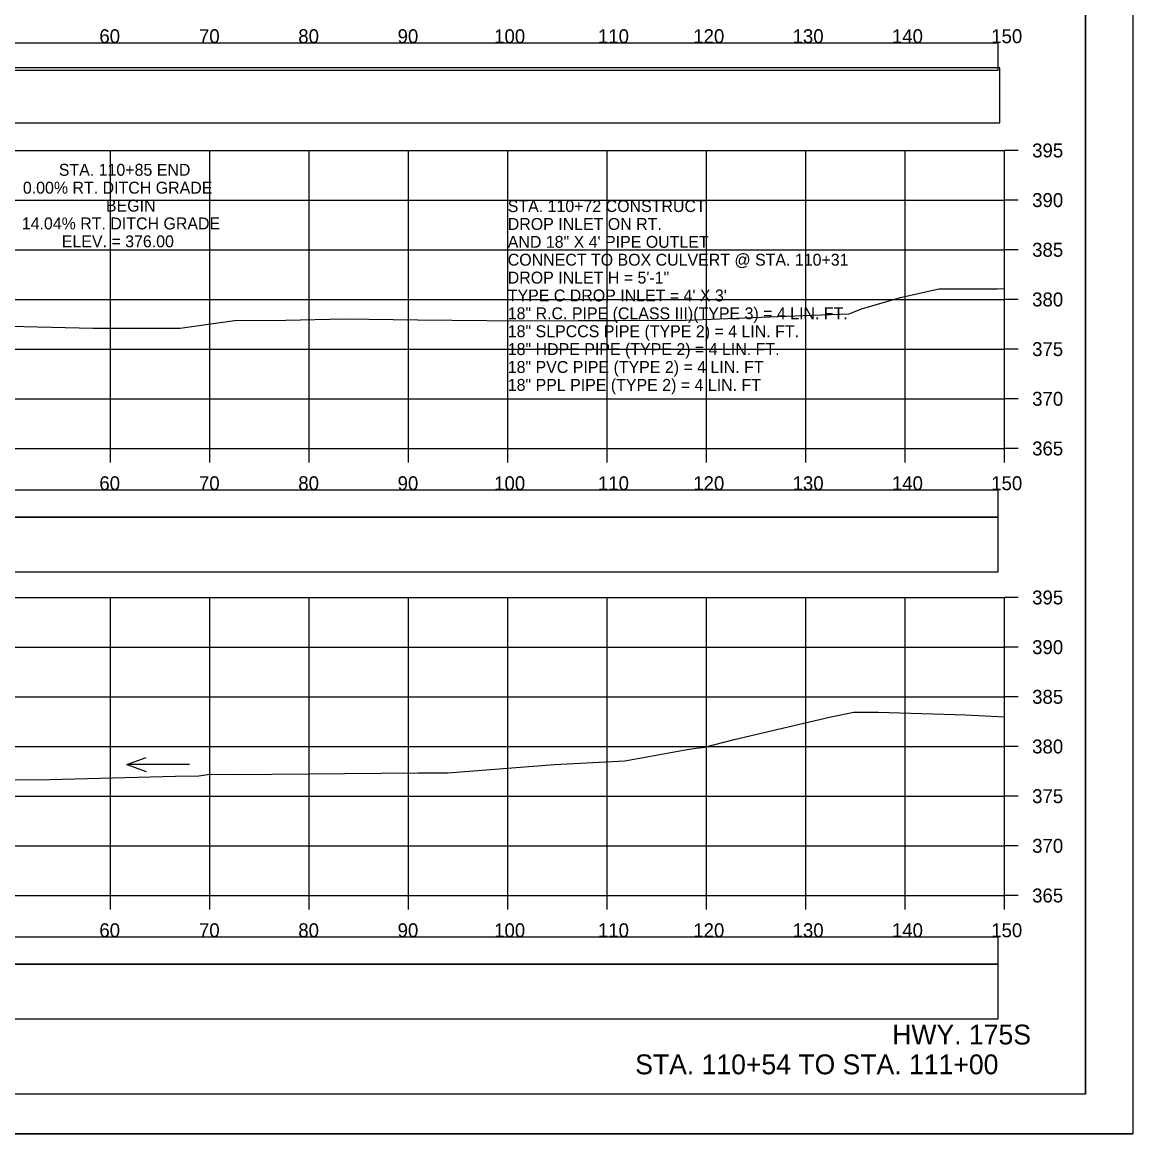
# Model space of a CAD drawing. Extents: x -37291014 to -37290680, y -936053 to -933067.
# Drawn here: x -37290792 to -37290680.2, y -933919.9 to -933808 of the extents above; entities that cross this region are included whole.
import ezdxf

# ---------------------------------------------------------------- set-up
doc = ezdxf.new("R2010")
doc.units = 0
for name, color, linetype in [('Default', 7, 'Continuous'), ('R_Axis', 7, 'Continuous'), ('R_Axis Annot', 7, 'Continuous'), ('R_Border', 7, 'Continuous'), ('R_Draft', 7, 'Continuous'), ('R_Exist Surface', 7, 'Continuous'), ('R_Grid', 7, 'Continuous'), ('R_No Plot', 7, 'Continuous'), ('R_Water Annot', 7, 'Continuous'), ('R_Xsect Elev', 7, 'Continuous')]:
    doc.layers.add(name, color=color, linetype=linetype)

msp = doc.modelspace()

# ---------------------------------------------------------------- linework, layer by layer
at = {"layer": 'Default'}
for points in [[(-37290992.48, -933812.85), (-37290693.72, -933812.85), (-37290693.72, -933810.14), (-37290992.48, -933810.14)], [(-37290992.31, -933818.16), (-37290693.55, -933818.16), (-37290693.55, -933812.64), (-37290992.31, -933812.64)], [(-37290992.48, -933857.85), (-37290693.72, -933857.85), (-37290693.72, -933855.14), (-37290992.48, -933855.14)], [(-37290992.48, -933863.37), (-37290693.72, -933863.37), (-37290693.72, -933857.85), (-37290992.48, -933857.85)], [(-37290992.48, -933902.85), (-37290693.72, -933902.85), (-37290693.72, -933900.14), (-37290992.48, -933900.14)], [(-37290992.48, -933908.37), (-37290693.72, -933908.37), (-37290693.72, -933902.85), (-37290992.48, -933902.85)]]:
    msp.add_lwpolyline(points, close=True, dxfattribs=at)
at = {"layer": 'R_Axis'}
for p, q in [((-37290693.1, -933850.94), (-37290693.1, -933820.94)), ((-37290691.7, -933820.94), (-37290693.1, -933820.94)), ((-37290691.7, -933825.94), (-37290693.1, -933825.94)), ((-37290691.7, -933830.94), (-37290693.1, -933830.94)), ((-37290691.7, -933835.94), (-37290693.1, -933835.94)), ((-37290691.7, -933840.94), (-37290693.1, -933840.94)), ((-37290691.7, -933845.94), (-37290693.1, -933845.94)), ((-37290993.1, -933850.94), (-37290693.1, -933850.94)), ((-37290783.1, -933852.34), (-37290783.1, -933850.94)), ((-37290773.1, -933852.34), (-37290773.1, -933850.94)), ((-37290763.1, -933852.34), (-37290763.1, -933850.94)), ((-37290753.1, -933852.34), (-37290753.1, -933850.94)), ((-37290743.1, -933852.34), (-37290743.1, -933850.94)), ((-37290733.1, -933852.34), (-37290733.1, -933850.94)), ((-37290723.1, -933852.34), (-37290723.1, -933850.94)), ((-37290713.1, -933852.34), (-37290713.1, -933850.94)), ((-37290703.1, -933852.34), (-37290703.1, -933850.94)), ((-37290693.1, -933852.34), (-37290693.1, -933850.94)), ((-37290691.7, -933850.94), (-37290693.1, -933850.94)), ((-37290693.1, -933895.94), (-37290693.1, -933865.94)), ((-37290691.7, -933865.94), (-37290693.1, -933865.94)), ((-37290691.7, -933870.94), (-37290693.1, -933870.94)), ((-37290691.7, -933875.94), (-37290693.1, -933875.94)), ((-37290691.7, -933880.94), (-37290693.1, -933880.94)), ((-37290691.7, -933885.94), (-37290693.1, -933885.94)), ((-37290691.7, -933890.94), (-37290693.1, -933890.94)), ((-37290993.1, -933895.94), (-37290693.1, -933895.94)), ((-37290783.1, -933897.34), (-37290783.1, -933895.94)), ((-37290773.1, -933897.34), (-37290773.1, -933895.94)), ((-37290763.1, -933897.34), (-37290763.1, -933895.94)), ((-37290753.1, -933897.34), (-37290753.1, -933895.94)), ((-37290743.1, -933897.34), (-37290743.1, -933895.94)), ((-37290733.1, -933897.34), (-37290733.1, -933895.94)), ((-37290723.1, -933897.34), (-37290723.1, -933895.94)), ((-37290713.1, -933897.34), (-37290713.1, -933895.94)), ((-37290703.1, -933897.34), (-37290703.1, -933895.94)), ((-37290693.1, -933897.34), (-37290693.1, -933895.94)), ((-37290691.7, -933895.94), (-37290693.1, -933895.94))]:
    msp.add_line(p, q, dxfattribs=at)
at = {"layer": 'R_Border'}
for q in [(-37290684.92, -933710.48), (-37291001.1, -933915.94)]:
    msp.add_line((-37290684.92, -933915.94), q, dxfattribs=at)
at = {"layer": 'R_Exist Surface'}
for points in [[(-37290799.28, -933838.63), (-37290791.84, -933838.65), (-37290784.89, -933838.83), (-37290776.08, -933838.82), (-37290770.62, -933838.06), (-37290765.44, -933838.04), (-37290759.58, -933837.88), (-37290752.15, -933838), (-37290741.76, -933838.1), (-37290736.01, -933838.07), (-37290731.98, -933838.07), (-37290725.17, -933838.03), (-37290712.49, -933837.51), (-37290708.72, -933837.4), (-37290707.48, -933836.9), (-37290703.56, -933835.75), (-37290699.68, -933834.86), (-37290693.79, -933834.88), (-37290693.1, -933834.85)], [(-37290794.81, -933884.3), (-37290789.22, -933884.25), (-37290776.55, -933883.92), (-37290774.19, -933883.89), (-37290773.11, -933883.73), (-37290770.56, -933883.77), (-37290752.13, -933883.59), (-37290749.14, -933883.58), (-37290738.4, -933882.76), (-37290731.3, -933882.37), (-37290725.02, -933881.26), (-37290724.14, -933881.1), (-37290723.29, -933881.01), (-37290720.29, -933880.23), (-37290710.57, -933877.94), (-37290708.27, -933877.49), (-37290705.8, -933877.49), (-37290697.01, -933877.76), (-37290693.1, -933877.95)]]:
    msp.add_lwpolyline(points, dxfattribs=at)
at = {"layer": 'R_Grid'}
for p, q in [((-37290993.1, -933820.94), (-37290693.1, -933820.94)), ((-37290783.1, -933850.94), (-37290783.1, -933820.94)), ((-37290773.1, -933850.94), (-37290773.1, -933820.94)), ((-37290763.1, -933850.94), (-37290763.1, -933820.94)), ((-37290753.1, -933850.94), (-37290753.1, -933820.94)), ((-37290743.1, -933850.94), (-37290743.1, -933820.94)), ((-37290733.1, -933850.94), (-37290733.1, -933820.94)), ((-37290723.1, -933850.94), (-37290723.1, -933820.94)), ((-37290713.1, -933850.94), (-37290713.1, -933820.94)), ((-37290703.1, -933850.94), (-37290703.1, -933820.94)), ((-37290693.1, -933850.94), (-37290693.1, -933820.94)), ((-37290993.1, -933825.94), (-37290693.1, -933825.94)), ((-37290993.1, -933830.94), (-37290693.1, -933830.94)), ((-37290993.1, -933835.94), (-37290693.1, -933835.94)), ((-37290993.1, -933840.94), (-37290693.1, -933840.94)), ((-37290993.1, -933845.94), (-37290693.1, -933845.94)), ((-37290993.1, -933850.94), (-37290693.1, -933850.94)), ((-37290993.1, -933865.94), (-37290693.1, -933865.94)), ((-37290783.1, -933895.94), (-37290783.1, -933865.94)), ((-37290773.1, -933895.94), (-37290773.1, -933865.94)), ((-37290763.1, -933895.94), (-37290763.1, -933865.94)), ((-37290753.1, -933895.94), (-37290753.1, -933865.94)), ((-37290743.1, -933895.94), (-37290743.1, -933865.94)), ((-37290733.1, -933895.94), (-37290733.1, -933865.94)), ((-37290723.1, -933895.94), (-37290723.1, -933865.94)), ((-37290713.1, -933895.94), (-37290713.1, -933865.94)), ((-37290703.1, -933895.94), (-37290703.1, -933865.94)), ((-37290693.1, -933895.94), (-37290693.1, -933865.94)), ((-37290993.1, -933870.94), (-37290693.1, -933870.94)), ((-37290993.1, -933875.94), (-37290693.1, -933875.94)), ((-37290993.1, -933880.94), (-37290693.1, -933880.94)), ((-37290993.1, -933885.94), (-37290693.1, -933885.94)), ((-37290993.1, -933890.94), (-37290693.1, -933890.94)), ((-37290993.1, -933895.94), (-37290693.1, -933895.94))]:
    msp.add_line(p, q, dxfattribs=at)
at = {"layer": 'R_No Plot'}
msp.add_line((-37291013.5, -933919.92), (-37290680.17, -933919.92), dxfattribs=at)
for points in [[(-37291013.51, -933706.59), (-37290680.17, -933706.59), (-37290680.17, -933919.93), (-37291013.51, -933919.93)], [(-37290767.18, -933710.48), (-37290747.56, -933710.48), (-37290747.56, -933720.36), (-37290731.45, -933720.36), (-37290708.25, -933720.36), (-37290708.25, -933744.7), (-37290684.92, -933744.7), (-37290684.92, -933915.94), (-37291001.1, -933915.94), (-37291001.1, -933710.48)]]:
    msp.add_lwpolyline(points, close=True, dxfattribs=at)
at = {"layer": 'R_Water Annot'}
for p, q in [((-37290781.44, -933882.76), (-37290779.52, -933882.06)), ((-37290775.15, -933882.76), (-37290781.44, -933882.76)), ((-37290781.44, -933882.76), (-37290779.52, -933883.46))]:
    msp.add_line(p, q, dxfattribs=at)

# ---------------------------------------------------------------- texts
at = {"layer": 'R_Axis Annot'}
for s, p in [('60', (-37290784.22, -933810.14)), ('70', (-37290774.19, -933810.14)), ('80', (-37290764.19, -933810.14)), ('90', (-37290754.19, -933810.14)), ('100', (-37290744.47, -933810.14)), ('110', (-37290734.02, -933810.14)), ('120', (-37290724.42, -933810.14)), ('130', (-37290714.42, -933810.14)), ('140', (-37290704.42, -933810.14)), ('150', (-37290694.42, -933810.14)), ('395', (-37290690.3, -933821.64)), ('390', (-37290690.3, -933826.64)), ('385', (-37290690.3, -933831.64)), ('380', (-37290690.3, -933836.64)), ('375', (-37290690.3, -933841.64)), ('370', (-37290690.3, -933846.64)), ('365', (-37290690.3, -933851.64)), ('60', (-37290784.22, -933855.14)), ('70', (-37290774.19, -933855.14)), ('80', (-37290764.19, -933855.14)), ('90', (-37290754.19, -933855.14)), ('100', (-37290744.47, -933855.14)), ('110', (-37290734.02, -933855.14)), ('120', (-37290724.42, -933855.14)), ('130', (-37290714.42, -933855.14)), ('140', (-37290704.42, -933855.14)), ('150', (-37290694.42, -933855.14)), ('395', (-37290690.3, -933866.64)), ('390', (-37290690.3, -933871.64)), ('385', (-37290690.3, -933876.64)), ('380', (-37290690.3, -933881.64)), ('375', (-37290690.3, -933886.64)), ('370', (-37290690.3, -933891.64)), ('365', (-37290690.3, -933896.64)), ('60', (-37290784.22, -933900.14)), ('70', (-37290774.19, -933900.14)), ('80', (-37290764.19, -933900.14)), ('90', (-37290754.19, -933900.14)), ('100', (-37290744.47, -933900.14)), ('110', (-37290734.02, -933900.14)), ('120', (-37290724.42, -933900.14)), ('130', (-37290714.42, -933900.14)), ('140', (-37290704.42, -933900.14)), ('150', (-37290694.42, -933900.14))]:
    msp.add_text(s, height=1.4, dxfattribs=at).set_placement(p)
at = {"layer": 'R_Draft'}
for s, p in [('HWY. 175S', (-37290704.39, -933910.94)), ('STA. 110+54 TO STA. 111+00', (-37290730.27, -933913.94))]:
    msp.add_text(s, height=2, dxfattribs=at).set_placement(p)
at = {"layer": 'R_Water Annot'}
for s, p in [('STA. 110+72 CONSTRUCT', (-37290743.1, -933827.14)), ('DROP INLET ON RT.', (-37290743.1, -933828.94)), ('AND 18" X 4\' PIPE OUTLET', (-37290743.1, -933830.74)), ('CONNECT TO BOX CULVERT @ STA. 110+31', (-37290743.1, -933832.54)), ('DROP INLET H = 5\'-1"', (-37290743.1, -933834.34)), ("TYPE C DROP INLET = 4' X 3'", (-37290743.1, -933836.14)), ('18" R.C. PIPE (CLASS III)(TYPE 3) = 4 LIN. FT.', (-37290743.1, -933837.94)), ('18" SLPCCS PIPE (TYPE 2) = 4 LIN. FT.', (-37290743.1, -933839.74)), ('18" HDPE PIPE (TYPE 2) = 4 LIN. FT.', (-37290743.1, -933841.54)), ('18" PVC PIPE (TYPE 2) = 4 LIN. FT', (-37290743.1, -933843.34)), ('18" PPL PIPE (TYPE 2) = 4 LIN. FT', (-37290743.1, -933845.14))]:
    msp.add_text(s, height=1.2, dxfattribs=at).set_placement(p)
at = {"layer": 'R_Xsect Elev'}
for s, p in [('STA. 110+85 END', (-37290788.3, -933823.49)), ('0.00% RT. DITCH GRADE', (-37290791.92, -933825.29)), ('BEGIN', (-37290783.56, -933827.09)), ('14.04% RT. DITCH GRADE', (-37290792.03, -933828.89)), ('ELEV. = 376.00', (-37290788, -933830.69))]:
    msp.add_text(s, height=1.2, dxfattribs=at).set_placement(p)

doc.saveas('drawing.dxf')
